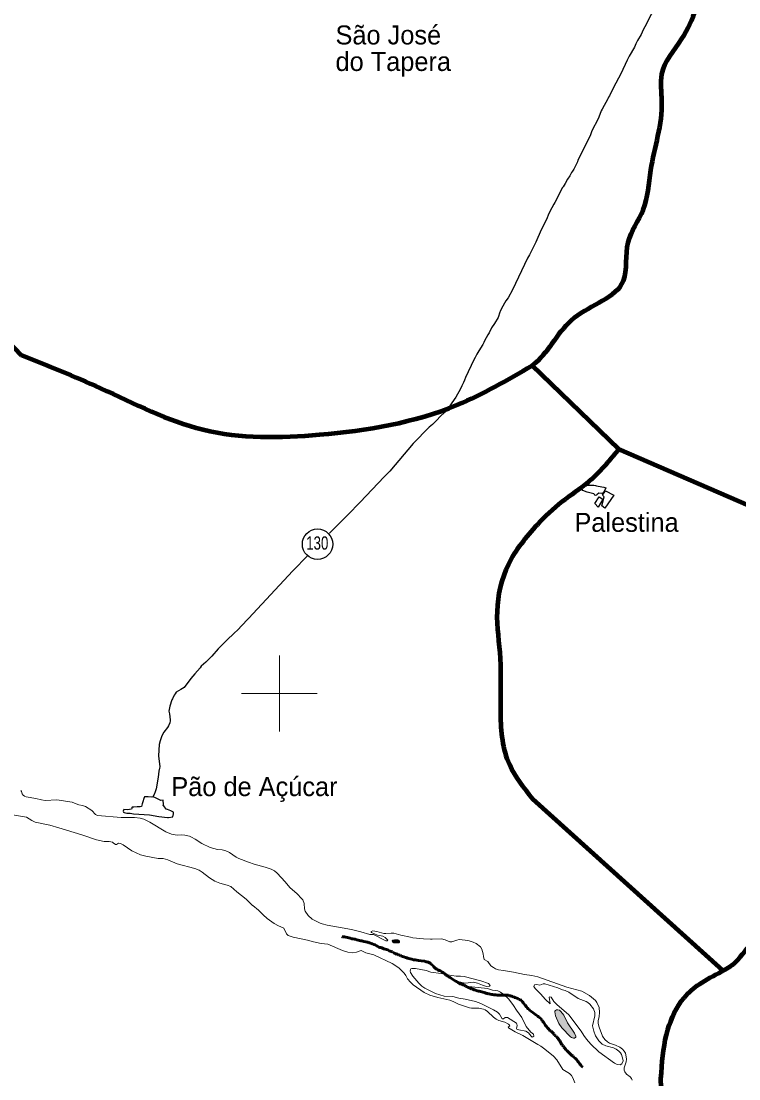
# Model space of a CAD drawing. Extents: x 553962 to 842807, y 8883888 to 9032388.
# Drawn here: x 668185 to 687122, y 8914832 to 8942741 of the extents above; entities that cross this region are included whole.
import ezdxf
from ezdxf.enums import TextEntityAlignment as Align

# ---------------------------------------------------------------- set-up
doc = ezdxf.new("R2010")
doc.units = 0
doc.header["$LTSCALE"] = 200
doc.linetypes.add('LONG_DASH_SHORT_DASH', pattern=[9.9, 6, -1.2, 1.5, -1.2])
for name, color, linetype, lineweight in [('12', 7, 'Continuous', 25), ('2', 7, 'Continuous', 13), ('21', 7, 'Continuous', 25), ('25', 7, 'Continuous', 13), ('48', 7, 'Continuous', 25), ('7', 7, 'LONG_DASH_SHORT_DASH', 60), ('9', 7, 'Continuous', 90)]:
    doc.layers.add(name, color=color, linetype=linetype, lineweight=lineweight)
doc.layers.add('41', color=7, linetype='Continuous')

msp = doc.modelspace()

# ---------------------------------------------------------------- hatches: boundary and pattern name
at = {"layer": '25'}
for points in [[(678121.8, 8918499.9), (678099.7, 8918499.9), (678072.1, 8918499.9), (678038.9, 8918499.9), (677994.7, 8918494.3), (677978.1, 8918477.8), (677983.7, 8918444.6), (678016.8, 8918422.5), (678066.5, 8918422.5), (678116.3, 8918422.5), (678155, 8918422.5), (678171.5, 8918439.1), (678171.5, 8918466.7), (678155, 8918483.3)], [(682604.9, 8916312), (682500, 8916511.3), (682424.9, 8916610.1), (682387.8, 8916643), (682346.5, 8916655.7), (682313.7, 8916655.9), (682284.1, 8916639.2), (682267.8, 8916618.9), (682264.6, 8916598.1), (682286.2, 8916495.1), (682370.8, 8916295.4), (682452, 8916180.6), (682682.3, 8915939.4), (682710.5, 8915920.7), (682762.8, 8915903.1), (682787.5, 8915903.3), (682820.9, 8915934.7), (682822.2, 8915960.7), (682782.3, 8916035.7)]]:
    msp.add_hatch(color=256, dxfattribs=at).paths.add_polyline_path(points)

# ---------------------------------------------------------------- linework, layer by layer
at = {"layer": '12'}
for points in [[(685809.3, 8944882.1), (685139.6, 8943558.4), (685005.6, 8943280), (684805.5, 8942915.9), (684644.9, 8942595.4), (684597.7, 8942511.3), (684542, 8942393.2), (684448.1, 8942230.3), (684406.6, 8942143.9)], [(684406.6, 8942143.9), (684365.6, 8942058.6), (684226.8, 8941813.7), (684226.8, 8941813.7), (684175, 8941710.1)], [(684175, 8941710.1), (684006.3, 8941354.9), (683811.8, 8940990.8), (683708.9, 8940774.6), (683683.4, 8940734.8), (683672.2, 8940709.1)], [(683672.2, 8940709.1), (683664.9, 8940692.3), (683518.7, 8940415.7), (683489.7, 8940375.6), (683483.7, 8940349.2)], [(683483.7, 8940349.2), (683483.6, 8940348.4), (683407.7, 8940165.2), (683245.4, 8939843.2), (683205.2, 8939743.2), (682941, 8939205.2)], [(682941, 8939205.2), (682878.1, 8939077.2), (682861.5, 8939025.1), (682765.5, 8938831.7), (682733.1, 8938786.5)], [(682733.1, 8938786.5), (682705.4, 8938747.7), (682658.5, 8938662.8), (682599.8, 8938576.1), (682535.5, 8938453.1), (682483.4, 8938370.4), (682473, 8938350.6)], [(682473, 8938350.6), (682268.3, 8937959.8), (682239.3, 8937915.4), (682190.6, 8937811.3), (682111.6, 8937663.4), (682046.3, 8937511.5), (681908.7, 8937232.2), (681767.3, 8936909.9), (681749, 8936876)], [(681749, 8936876), (681674.2, 8936737.5), (681598.8, 8936576.5), (681548, 8936488.8), (681147.4, 8935655.4), (681034.1, 8935439.7), (680978.2, 8935363.2), (680858.2, 8935160.4), (680821.2, 8935082.4), (680813.6, 8935058.9)], [(680813.6, 8935058.9), (680770.7, 8934925.3), (680678.2, 8934766.8), (680599.4, 8934646.3), (680530.2, 8934514.3), (680497.2, 8934464.9), (680407.8, 8934301.6), (680390.7, 8934262.8)], [(680390.7, 8934262.8), (680366.4, 8934207.8), (680262.3, 8934041.1), (680239.1, 8933996.7), (680210.5, 8933956.9), (680161.7, 8933865.8)], [(680161.7, 8933865.8), (680129.3, 8933805.3), (679909.7, 8933336.9), (679881.7, 8933269.9)], [(679881.7, 8933269.9), (679854, 8933203.9), (679812.6, 8933121.8), (679778.5, 8933035.9), (679658.3, 8932822.5), (679546.8, 8932670.6), (679434.3, 8932505.7), (679403.8, 8932469.2)], [(679403.8, 8932469.2), (679364.3, 8932422), (679243.8, 8932308), (679157.5, 8932211.5), (679038.6, 8932094.2), (678953.6, 8932030.6), (678525.5, 8931596.9), (677912.2, 8930867.7), (677764.4, 8930713.9), (677128.1, 8930052.4), (677127.3, 8930051.6)], [(677127.3, 8930051.6), (676803, 8929714.4), (676539.8, 8929451), (676316.9, 8929228)], [(675747.8, 8928644.7), (675357.8, 8928239.4), (674183.6, 8926978.8), (674145.1, 8926947.6), (673889.8, 8926674.1), (673817.5, 8926604.1)], [(673817.5, 8926604.1), (673601, 8926394.6), (673540.7, 8926341.3), (673385.9, 8926177.5), (673220, 8925987.8), (673060.2, 8925824.4), (672938.9, 8925717.3), (672905.6, 8925678)], [(672905.6, 8925678), (672769.2, 8925517), (672663.1, 8925399.6), (672486.7, 8925159.8), (672402.7, 8925104), (672277.3, 8925032.8), (672246.2, 8924995.7), (672220.2, 8924955.3), (672176.2, 8924860.7)], [(672176.2, 8924860.7), (672161.6, 8924829.2), (672110.6, 8924662), (672086.1, 8924531.1), (672095.5, 8924466.4)], [(672095.5, 8924466.4), (672118.8, 8924306.3), (672118.5, 8924278.5), (672104, 8924223.3), (672070.6, 8924145.4), (672047.1, 8924105), (671951.4, 8923978.3), (671897.8, 8923887.3), (671849.3, 8923755.3), (671827.1, 8923657.7), (671813, 8923357.8), (671840.2, 8923069), (671838.2, 8923027.3), (671822.3, 8922948), (671796.6, 8922795.7)], [(671796.6, 8922795.7), (671743.5, 8922481.6), (671721, 8922405.8), (671692.6, 8922335.7), (671657.6, 8922270.9)]]:
    msp.add_lwpolyline(points, dxfattribs=at)
at = {"layer": '2'}
for p, q in [((675000, 8924000), (675000, 8926000)), ((674000, 8925000), (676000, 8925000))]:
    msp.add_line(p, q, dxfattribs=at)
at = {"layer": '21'}
for points in [[(683365.8, 8930483.5), (683510.5, 8930449.7), (683558.2, 8930444.2), (683616.3, 8930424.2), (683575.5, 8930346.8), (683531.7, 8930288.7), (683504.4, 8930279.3), (683431.3, 8930282), (683384.2, 8930250.7), (683374.9, 8930248.7), (683369.1, 8930234.7), (683343.3, 8930224.6), (683323.7, 8930230), (683316.4, 8930247.3), (683294.6, 8930271.4), (683188.3, 8930293), (683121, 8930313.4), (683006.2, 8930359.9), (682988.3, 8930380), (682982.9, 8930417.6), (683011.5, 8930470.5), (683028.3, 8930482.1), (683057.5, 8930493), (683122.1, 8930496.8), (683191.3, 8930496.1)], [(683191.3, 8930496.1), (683299.3, 8930495), (683342.3, 8930487.2), (683365.8, 8930483.5)]]:
    msp.add_lwpolyline(points, dxfattribs=at)
for points in [[(683437.4, 8930190.9), (683536.7, 8930129.6), (683409.5, 8929914.8), (683325.5, 8930009.4)], [(683526.5, 8930229.3), (683607.8, 8930349.4), (683826.7, 8930234.4), (683590.2, 8929894.4), (683503.7, 8929948.1), (683567.2, 8930185.8)], [(672070.8, 8921729.3), (672183.6, 8921744.1), (672204.3, 8921823.7), (672205.8, 8921869.8), (672137.9, 8921906.6), (672045.5, 8921936.8), (672015.8, 8921950.8), (671951.1, 8922034), (671936.7, 8922041.8), (671940.3, 8922071), (671928.8, 8922182.7), (671874.6, 8922176.6), (671712.4, 8922251.7), (671659.2, 8922270.3), (671636.6, 8922261.5), (671534.1, 8922275.4), (671438.6, 8922277.6), (671419.5, 8922227.5), (671398.3, 8922143), (671378.3, 8922092.9), (671356.9, 8922015.4), (671328.1, 8922006.3), (671250.4, 8922007.9), (671162.4, 8921997.4), (671116.6, 8922002), (671109.5, 8921989.5), (671105, 8921961.4), (671096.8, 8921948), (670990.1, 8921931.4), (670891.9, 8921937.6), (670878.8, 8921896.3), (670882.6, 8921866.1), (670900, 8921857.8), (670970.5, 8921845.4), (671059.8, 8921839.3), (671147.8, 8921823.2), (671572.8, 8921799.1), (671817.6, 8921756.7), (672050.9, 8921730.4)]]:
    msp.add_lwpolyline(points, close=True, dxfattribs=at)
at = {"layer": '25'}
for points in [[(668175.3, 8922440.9), (668193.4, 8922414.2), (668215.8, 8922353.1), (668240.8, 8922316.8), (668270.3, 8922290.6), (668317.3, 8922273.5), (668576.3, 8922231.4), (668724.7, 8922190.8), (668817.5, 8922180.4), (669130.5, 8922192.7), (669530, 8922132.2)], [(670613, 8921062.4), (670594.6, 8921075.1), (670505.7, 8921092.1), (670378.9, 8921097.7), (670172.5, 8921136.1), (669790.2, 8921268), (669181.6, 8921455.5), (668940.4, 8921522.2), (668553.3, 8921609.1), (668470.6, 8921646), (668322.8, 8921739.3), (667855.1, 8921816.8), (666980.9, 8921915.9), (665565.9, 8922078.1), (665402.5, 8922087.8), (665227.8, 8922071.5), (665027.5, 8922015.6), (664640.9, 8921845.5), (664531.1, 8921815.4)], [(669530, 8922132.2), (669551.5, 8922120.6), (669703.5, 8922065.4), (669805.2, 8922048.5), (669880.3, 8922022.2), (670051.3, 8921908.8), (670147.5, 8921810.8), (670198.9, 8921779.1), (670825.1, 8921729), (671173.4, 8921726.6), (671321.6, 8921707.8), (671424.1, 8921682), (671582.7, 8921606.9), (672004.6, 8921350.8), (672150.9, 8921284.8), (672299, 8921260.5), (672419, 8921266.9), (672503.5, 8921262.1), (672626.2, 8921231.8), (672681.9, 8921209.8), (672776.3, 8921157.4), (672954.4, 8921040.4), (673169, 8920938.3), (673363.4, 8920887.3), (673485, 8920874.1), (673583.2, 8920848.3), (673683.5, 8920804.3), (673860.5, 8920685.6), (673931.7, 8920649.3), (674185.8, 8920553)], [(674298.5, 8919404.1), (674291.8, 8919409.6), (674126, 8919575.4), (673873, 8919765.1), (673715.5, 8919905.3), (673623, 8919941.7), (673428.6, 8919993.5), (673296.8, 8920049), (673159.2, 8920137.6), (672965, 8920287.3), (672880.8, 8920337.6), (672764.4, 8920379.9), (672301.8, 8920503.9), (672059.4, 8920609.5), (671934.4, 8920643.4), (671799.8, 8920650.2), (671472.2, 8920703.7), (671336.9, 8920745), (671109.4, 8920850.7), (670878.6, 8921005.6), (670802.7, 8921042.5), (670751.6, 8921047.3), (670704.9, 8921020.2), (670678.6, 8921017.5), (670613, 8921062.4)], [(674185.8, 8920553), (674331.2, 8920497.9), (674621.4, 8920420.9), (674779.7, 8920369.3), (674871.4, 8920317.9), (674944.3, 8920262), (675153.1, 8920035), (675278.2, 8919884.7), (675471.8, 8919715.9), (675585, 8919594.2), (675613.6, 8919553.2), (675656.7, 8919458.2), (675661.4, 8919317.4), (675675.3, 8919257.8), (675757.5, 8919139.9), (675867.5, 8919047.4), (676076.8, 8918937.9), (676128.1, 8918918.2), (676257.4, 8918887.3), (676406.6, 8918860.2)], [(681818.1, 8915736.8), (681425.2, 8915979.8), (681222.6, 8916074.7), (681046.9, 8916174.6), (681037.6, 8916191.5), (681077.1, 8916231.5), (681069.9, 8916251.6), (681048.6, 8916272.8), (680945.8, 8916329.8), (680790.6, 8916373.3), (680721.3, 8916405.2), (680645.7, 8916462.9), (680494.3, 8916609.8), (680432, 8916649.9), (680383.3, 8916669.5), (680263.9, 8916694.5), (680070.5, 8916694.2), (680014.4, 8916702), (679728.1, 8916803.7), (679599.7, 8916864.4), (679494.1, 8916904.4), (679183.1, 8916978), (678970.2, 8917037.8), (678820.7, 8917111.4), (678532.7, 8917311.3), (678456, 8917383.8), (678383.1, 8917469.9), (678338.7, 8917561.6), (678294.1, 8917624), (678150.8, 8917757.7), (677973.1, 8917871.9), (677487.9, 8918104.1), (677281.9, 8918159.9), (677153.7, 8918215.1), (677037.8, 8918171.3), (676918, 8918157), (676801.9, 8918174.5), (676667.5, 8918220.7), (676277.6, 8918381.7), (676099, 8918399.2), (675895.4, 8918446.5), (675739.5, 8918492.1), (675362.3, 8918567.1), (675228.4, 8918616), (675184.7, 8918661.3), (675115.9, 8918805.8), (674978.6, 8918869.4), (674860.2, 8918934.9), (674677.5, 8919067.2), (674567.5, 8919159.4), (674447.6, 8919281.5), (674298.5, 8919404.1)], [(676406.6, 8918860.2), (676902.1, 8918770.1), (677144.9, 8918707)], [(677144.9, 8918707), (677387.7, 8918643.9), (677479.7, 8918643.7), (677807.2, 8918472.7), (677846.8, 8918474.7), (677858.5, 8918492.6), (677847.1, 8918512.3), (677791.3, 8918560.8), (677728, 8918593.3), (677591, 8918627.5), (677431.5, 8918690.2), (677417.9, 8918704.6), (677419.8, 8918723.9), (677467.7, 8918734.3), (677573, 8918719.1), (677754.5, 8918668.8), (677809.8, 8918666), (677950.6, 8918679.4), (678015.6, 8918673.9), (678201.6, 8918623.4), (678458.3, 8918568.7)], [(678458.3, 8918568.7), (678523.8, 8918554.7), (678798.8, 8918527.6), (678989.1, 8918516.6)], [(678989.1, 8918516.6), (679028.7, 8918514.3), (679274.2, 8918524.4), (679370.3, 8918504.3), (679498.9, 8918447.1), (679546, 8918450), (679679.3, 8918495.6), (679746.3, 8918505.8), (679902.1, 8918494.5), (680007.6, 8918474.6), (680113.5, 8918440.7), (680189.9, 8918405.5), (680305.8, 8918315.1), (680343.3, 8918257.1), (680379.9, 8918133), (680383.4, 8918063), (680402.5, 8917983.4), (680502.8, 8917929.2), (680579.7, 8917817.8), (680646.8, 8917765.9), (680703.4, 8917735.4), (680777.3, 8917710.3), (680908.5, 8917690.3)], [(680908.5, 8917690.3), (681178.8, 8917648.9), (681178.8, 8917648.9), (681466.4, 8917586.3), (681660.9, 8917561), (681819.1, 8917524), (682585, 8917249.1), (682980.6, 8917149.2), (683185, 8917028.5), (683336.3, 8916896.5), (683373.2, 8916850.2), (683438.1, 8916716.7), (683446.5, 8916578.6), (683436.2, 8916473.2), (683412.3, 8916362.4), (683413.5, 8916288.2), (683432.7, 8916191.5), (683521.7, 8915959.8), (683583.7, 8915866.4), (683658.1, 8915805.7), (683712.5, 8915774.1), (683868, 8915721.3), (683982.8, 8915668.3), (684052.7, 8915615.1), (684096.7, 8915566.3), (684127.5, 8915511.8), (684143.1, 8915466.3), (684159.4, 8915351.3), (684151.8, 8915280.7), (684110.2, 8915174.9), (684097.4, 8915119.6), (684096.5, 8915064.6), (684118.2, 8915014.1), (684161.6, 8914954.8), (684253, 8914886), (684293.4, 8914843.8), (684308.7, 8914798.6)], [(682000.3, 8915611.7), (681893.5, 8915696.4), (681818.1, 8915736.8)], [(682796, 8914726.4), (682745.7, 8914861.4), (682705.5, 8914922.4), (682654, 8914970.7), (682479.2, 8915081.6), (682322.4, 8915329.9), (682232.1, 8915427.7), (682000.3, 8915611.7)]]:
    msp.add_lwpolyline(points, dxfattribs=at)
for points in [[(678121.8, 8918499.9), (678099.7, 8918499.9), (678072.1, 8918499.9), (678038.9, 8918499.9), (677994.7, 8918494.3), (677978.1, 8918477.8), (677983.7, 8918444.6), (678016.8, 8918422.5), (678066.5, 8918422.5), (678116.3, 8918422.5), (678155, 8918422.5), (678171.5, 8918439.1), (678171.5, 8918466.7), (678155, 8918483.3)], [(681051.6, 8916931.9), (680917.2, 8917059.9), (680829.5, 8917121.2), (680764.3, 8917152.8), (680618.1, 8917176), (680486.7, 8917212.2), (679908, 8917275.5), (679762, 8917317), (679635.4, 8917396.8), (679910.2, 8917356.6), (680118, 8917385), (680224.5, 8917353.5), (680354.4, 8917300.2), (680468.1, 8917272.3), (680544.4, 8917273.7), (680558.6, 8917291.6), (680515, 8917345.8), (680314, 8917417.1), (679871.3, 8917537.1), (679776.1, 8917543.1), (679665.5, 8917539.2), (679433.9, 8917573.7), (679267.9, 8917609.1), (678996.5, 8917647.8), (678870.4, 8917690.1), (678589.1, 8917741.1), (678498, 8917744.3), (678469.7, 8917732.7), (678455.1, 8917717), (678451.8, 8917673.4), (678458.9, 8917639.2), (678523.3, 8917543), (678679.2, 8917360), (678761.9, 8917279.4), (678835.3, 8917221.6), (679118.2, 8917086.7), (679346.3, 8917013.9), (679576.6, 8917001.6), (679730.2, 8916958.4), (679899.8, 8916930.5), (680176.7, 8916871.1), (680311.5, 8916821.6), (680651, 8916653.5), (680752.3, 8916589.8), (680805.3, 8916538.2), (680876.6, 8916411.5), (680909.3, 8916413.3), (680957.8, 8916448.8), (681016.5, 8916451.2), (681252.3, 8916299.6), (681267.3, 8916278.3), (681272.5, 8916243.6), (681254.2, 8916164.9), (681262.6, 8916146.7), (681320.4, 8916124.1), (681503.1, 8916094), (681572.9, 8916043.7), (681643.2, 8915956.4), (681671.9, 8915935.7), (681689.5, 8915938.5), (681714.4, 8915957.7), (681702.9, 8916012.5), (681637.7, 8916065.1), (681506.7, 8916216.1), (681398.2, 8916446.9), (681252.7, 8916642.9), (681172.9, 8916771.4)], [(683098.8, 8915878.5), (683218, 8915745.7), (683431.3, 8915549.3), (683842.3, 8915241.8), (683914.8, 8915211.4), (683988.1, 8915206.1), (684032.5, 8915231.8), (684070.1, 8915304), (684063.1, 8915352.3), (684022, 8915472.5), (683998.8, 8915515.4), (683957.9, 8915563.1), (683881.6, 8915617.7), (683813.4, 8915653.2), (683609.3, 8915703.3), (683514, 8915743.9), (683424.3, 8915831.4), (683340.7, 8915966.9), (683294.1, 8916091.3), (683261.6, 8916230.6), (683318.9, 8916497.7), (683318.9, 8916580.9), (683285.7, 8916678.7), (683188.7, 8916805.8), (683140.2, 8916850.4), (683094.9, 8916876.6), (682950.1, 8916924.1), (682886.8, 8916955.4), (682635, 8917119.5), (682537.5, 8917164.5), (682468.1, 8917183.6), (682346, 8917233.6), (681999.5, 8917342.7), (681956.9, 8917341.8), (681867.4, 8917308.4), (681794.8, 8917322), (681728.3, 8917312.8), (681716.4, 8917267.4), (681747.4, 8917215.7), (681890.3, 8917076.4), (682019, 8916922.4), (682142.9, 8916807.4), (682119.7, 8916983.6), (682130.7, 8916993.2), (682166.1, 8916989.6), (682243.8, 8916875.1), (682318.3, 8916790), (682638.3, 8916523.7), (682962.6, 8916089.6), (683031.4, 8915973.4)], [(682604.9, 8916312), (682500, 8916511.3), (682424.9, 8916610.1), (682387.8, 8916643), (682346.5, 8916655.7), (682313.7, 8916655.9), (682284.1, 8916639.2), (682267.8, 8916618.9), (682264.6, 8916598.1), (682286.2, 8916495.1), (682370.8, 8916295.4), (682452, 8916180.6), (682682.3, 8915939.4), (682710.5, 8915920.7), (682762.8, 8915903.1), (682787.5, 8915903.3), (682820.9, 8915934.7), (682822.2, 8915960.7), (682782.3, 8916035.7)]]:
    msp.add_lwpolyline(points, close=True, dxfattribs=at)
at = {"layer": '48'}
msp.add_circle((676006.2, 8928939.6), 401.3, dxfattribs=at)
at = {"layer": '7'}
for points in [[(677045, 8918504), (677001.7, 8918514.2), (676981.3, 8918516.8), (676940.6, 8918524.4), (676910.1, 8918524.4), (676869.4, 8918547.4), (676828.7, 8918555.1), (676714.1, 8918578.1), (676660.7, 8918583.2), (676646.3, 8918587.3)], [(679307.3, 8917640.1), (679279.3, 8917660.5), (679246.2, 8917678.4), (679213.1, 8917688.6), (679182.6, 8917709.1), (679152.1, 8917727), (679121.5, 8917747.4), (679075.7, 8917785.8), (679050.2, 8917819), (679024.8, 8917839.4), (678994.2, 8917872.7), (678958.6, 8917890.6), (678925.5, 8917908.4), (678892.5, 8917916.1), (678869.6, 8917923.8), (678826.3, 8917939.1), (678742.3, 8917946.8), (678666, 8917951.9), (678584.6, 8917972.3), (678538.8, 8917974.9), (678498, 8917992.8), (678452.2, 8918000.5), (678383.5, 8918020.9), (678347.9, 8918031.1), (678325, 8918031.1), (678279.2, 8918054.1), (678243.6, 8918059.2), (678202.8, 8918077.1), (678182.5, 8918092.5), (678149.4, 8918097.6), (678121.4, 8918118), (678093.4, 8918123.2), (678057.8, 8918143.6), (678029.8, 8918158.9), (677999.2, 8918158.9), (677981.4, 8918179.4), (677950.9, 8918189.6), (677920.4, 8918204.9), (677892.4, 8918212.6), (677856.7, 8918235.6), (677828.7, 8918243.3), (677790.6, 8918256.1), (677757.5, 8918263.7), (677737.1, 8918271.4), (677683.7, 8918294.4), (677653.2, 8918302.1), (677620.1, 8918309.7), (677592.1, 8918330.2), (677559, 8918345.5), (677525.9, 8918366), (677492.8, 8918381.3), (677467.4, 8918391.5), (677447, 8918396.7), (677419, 8918399.2), (677393.6, 8918417.1), (677365.6, 8918424.8), (677332.5, 8918435), (677312.1, 8918442.7), (677279.1, 8918450.3), (677225.6, 8918460.6), (677172.2, 8918470.8), (677151.8, 8918475.9), (677116.2, 8918486.1), (677080.6, 8918493.8), (677045, 8918504)], [(680338, 8917126.3), (680304.9, 8917136.5), (680271.8, 8917144.2), (680248.9, 8917149.3), (680218.4, 8917157), (680172.6, 8917174.9), (680142.1, 8917185.1), (680106.4, 8917197.9), (680086.1, 8917205.5), (680065.7, 8917208.1), (680032.6, 8917226), (680012.3, 8917236.2), (679986.8, 8917246.4), (679966.5, 8917254.1), (679935.9, 8917266.9), (679910.5, 8917277.1), (679882.5, 8917300.1), (679851.9, 8917310.3), (679816.3, 8917333.3), (679783.2, 8917353.8), (679757.8, 8917358.9), (679729.8, 8917364), (679704.3, 8917387), (679684, 8917397.2), (679663.6, 8917397.2), (679622.9, 8917425.3), (679594.9, 8917443.2), (679569.5, 8917461.1), (679541.5, 8917481.6), (679505.8, 8917509.7), (679475.3, 8917517.4), (679447.3, 8917537.8), (679421.8, 8917558.3), (679391.3, 8917578.7), (679363.3, 8917599.2), (679332.8, 8917632.4), (679307.3, 8917640.1)], [(682076.2, 8916175.4), (682050.8, 8916211.2), (682020.2, 8916241.9), (681987.1, 8916298.1), (681969.3, 8916331.4), (681936.2, 8916367.1), (681926, 8916387.6), (681895.5, 8916423.4), (681870, 8916443.8), (681836.9, 8916464.3), (681816.6, 8916482.2), (681793.7, 8916502.6), (681765.7, 8916520.5), (681730, 8916543.5), (681689.3, 8916581.9), (681663.9, 8916599.8), (681633.3, 8916620.2), (681605.3, 8916638.1), (681587.5, 8916658.5), (681564.6, 8916676.4), (681549.3, 8916696.9), (681521.3, 8916732.7), (681501, 8916753.1), (681483.1, 8916781.2), (681455.1, 8916801.7), (681434.8, 8916837.5), (681417, 8916870.7), (681368.6, 8916906.5), (681348.2, 8916921.8), (681320.2, 8916924.4), (681305, 8916944.8), (681266.8, 8916962.7), (681218.4, 8916978.1), (681190.5, 8916980.6), (681170.1, 8917001.1), (681139.6, 8917008.7), (681106.5, 8917024.1), (681073.4, 8917026.6), (681040.3, 8917036.8), (681014.9, 8917036.8), (680994.5, 8917036.8), (680958.9, 8917036.8), (680913.1, 8917041.9), (680877.5, 8917041.9), (680846.9, 8917041.9), (680816.4, 8917044.5), (680796, 8917044.5), (680765.5, 8917044.5), (680735, 8917044.5), (680714.6, 8917047.1), (680694.3, 8917047.1), (680673.9, 8917047.1), (680653.5, 8917052.2), (680623, 8917054.7), (680602.7, 8917057.3), (680564.5, 8917064.9), (680536.5, 8917072.6), (680516.1, 8917075.2), (680495.8, 8917082.8), (680475.4, 8917087.9), (680447.4, 8917093.1), (680427.1, 8917103.3), (680399.1, 8917108.4), (680368.5, 8917118.6), (680338, 8917126.3)], [(683007.9, 8915140.2), (682972.3, 8915163.2), (682951.9, 8915193.9), (682934.1, 8915214.3), (682916.2, 8915247.6), (682890.8, 8915262.9), (682873, 8915296.1), (682842.4, 8915342.1), (682811.9, 8915372.8), (682773.7, 8915395.8), (682750.8, 8915426.5), (682712.6, 8915444.4), (682689.7, 8915475.1), (682656.6, 8915513.4), (682626.1, 8915533.8), (682593, 8915572.2), (682557.3, 8915595.2), (682537, 8915636.1), (682501.3, 8915664.2), (682483.5, 8915707.7), (682450.4, 8915733.2), (682399.5, 8915838), (682371.5, 8915863.6), (682356.2, 8915899.4), (682328.2, 8915919.8), (682305.3, 8915958.2), (682262.1, 8915978.6), (682236.6, 8916016.9), (682201, 8916052.7), (682170.4, 8916086), (682142.4, 8916098.8), (682124.6, 8916119.2), (682106.8, 8916139.7), (682076.2, 8916175.4)]]:
    msp.add_lwpolyline(points, dxfattribs=at)
at = {"layer": '9'}
msp.add_line((686702.4, 8917687.5), (681689.3, 8922210.8), dxfattribs=at)
for points in [[(645793.1, 8949290.9), (653495.4, 8947850), (659002.1, 8941889), (662654, 8939737.7), (668185.2, 8933928.8)], [(688969.4, 8929279), (683955, 8931444.8), (681670, 8933656.4)]]:
    msp.add_lwpolyline(points, dxfattribs=at)
for points in [[(637260.6, 8972975.8), (641524.5, 8971056.2), (652526.1, 8965412.7), (653164.3, 8965062.8), (670790.5, 8953770.1), (686194, 8943929.9), (696283.3, 8937647.1)], [(681670, 8933656.4), (681750.3, 8933721.2), (682786.5, 8934918.4), (684078.6, 8935889.6), (684199.9, 8936903.1), (684601.9, 8937766.8), (684799.3, 8938806.1), (685093.9, 8940631), (685089.7, 8941339.8), (685618.5, 8942280.3), (686244, 8943891.1)], [(668185.2, 8933928.8), (670277.1, 8933057.6), (672981.1, 8931962.8), (676061.1, 8931832.8), (679695.5, 8932618), (681670, 8933656.4)], [(681689.3, 8922210.8), (681075.2, 8923117.8), (680840, 8924458.2), (680832.7, 8925926.8), (680750.4, 8927167), (681049, 8928410), (681805.8, 8929453.8), (682463.2, 8930066.4), (683146.5, 8930577.9), (683955, 8931444.8)], [(685563.3, 8914000.1), (685411.9, 8914186), (685156.8, 8914412), (685077.7, 8914993.8), (685249.9, 8916134.6), (685677.5, 8916973.4), (686082.1, 8917330.9), (686664.7, 8917664.4), (687019.1, 8917894.9), (687575, 8918481.4), (688360.8, 8918816.4), (688404.9, 8918868.1)]]:
    msp.add_spline(points, degree=3, dxfattribs=at)

# ---------------------------------------------------------------- texts
at = {"layer": '41'}
for s, p in [('São José', (676479.4, 8942126.7)), ('do Tapera', (676479.4, 8941426.7)), ('Pão de Açúcar', (672147.8, 8922293.7))]:
    msp.add_text(s, height=500, dxfattribs=at).set_placement(p)
msp.add_text('Palestina', height=500, dxfattribs=at).set_placement((684159.7, 8929266.8), align=Align.CENTER)
at = {"layer": '48', "width": 0.75}
msp.add_text('130', height=350, dxfattribs=at).set_placement((675998.5, 8928796.1), align=Align.CENTER)

doc.saveas('drawing.dxf')
